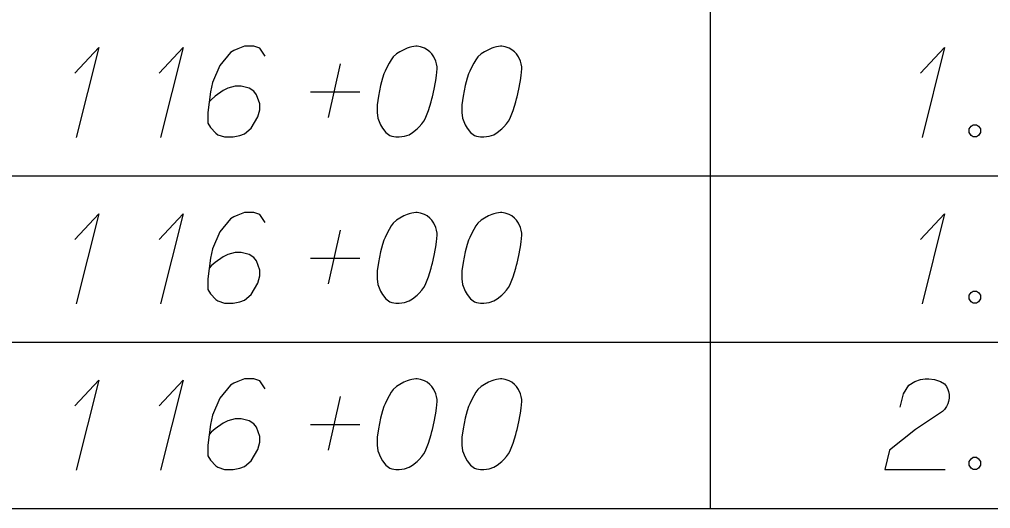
# Model space of a CAD drawing. Extents: x 2074207 to 2076812, y 516372 to 523312.
# Drawn here: x 2076345.6 to 2076397, y 519258.4 to 519284.3 of the extents above; entities that cross this region are included whole.
import ezdxf

# ---------------------------------------------------------------- set-up
doc = ezdxf.new("R2010")
doc.units = 0
for name, color, linetype in [('Prop DirtTable_ Soil Test Results - Outline (Major)', 7, 'Continuous'), ('Prop DirtTable_ Soil Test Results - Outline (Minor)', 7, 'Continuous'), ('Prop DirtTable_ Soil Test Results - Tx (Sample Data)', 7, 'Continuous')]:
    doc.layers.add(name, color=color, linetype=linetype)

msp = doc.modelspace()

# ---------------------------------------------------------------- linework, layer by layer
at = {"layer": 'Prop DirtTable_ Soil Test Results - Outline (Major)'}
msp.add_line((2076260.609, 519258.421), (2076811.903, 519258.421), dxfattribs=at)
at = {"layer": 'Prop DirtTable_ Soil Test Results - Outline (Minor)'}
for p, q in [((2076382.2, 519284.821), (2076382.2, 519276.021)), ((2076260.609, 519276.021), (2076811.903, 519276.021)), ((2076260.609, 519276.021), (2076811.903, 519276.021)), ((2076382.2, 519276.021), (2076382.2, 519267.221)), ((2076260.609, 519267.221), (2076811.903, 519267.221)), ((2076260.609, 519267.221), (2076811.903, 519267.221)), ((2076382.2, 519267.221), (2076382.2, 519258.421)), ((2076260.609, 519258.421), (2076811.903, 519258.421))]:
    msp.add_line(p, q, dxfattribs=at)
at = {"layer": 'Prop DirtTable_ Soil Test Results - Tx (Sample Data)'}
for points in [[(2076348.54, 519281.455), (2076349.81, 519282.815), (2076348.611, 519278.053)], [(2076353.02, 519281.455), (2076354.29, 519282.815), (2076353.091, 519278.053)], [(2076358.629, 519282.362), (2076358.347, 519282.778), (2076358.03, 519282.891), (2076357.536, 519282.891), (2076357.183, 519282.74), (2076356.971, 519282.664), (2076356.795, 519282.551), (2076356.231, 519281.87), (2076355.843, 519280.963), (2076355.737, 519280.472), (2076355.596, 519279.376), (2076355.596, 519278.809), (2076355.737, 519278.582), (2076356.019, 519278.28), (2076356.125, 519278.204), (2076356.478, 519278.091), (2076356.936, 519278.091), (2076357.289, 519278.167), (2076357.536, 519278.242), (2076357.889, 519278.544), (2076358.241, 519279.149), (2076358.347, 519279.527), (2076358.347, 519279.83), (2076358.171, 519280.321), (2076358.03, 519280.51), (2076357.783, 519280.661), (2076357.359, 519280.774), (2076357.042, 519280.774), (2076356.654, 519280.661), (2076356.407, 519280.548), (2076355.984, 519280.245), (2076355.772, 519280.056), (2076355.666, 519279.943)], [(2076366.672, 519282.891), (2076366.602, 519282.891), (2076366.39, 519282.853), (2076366.249, 519282.815), (2076366.143, 519282.778), (2076365.967, 519282.702), (2076365.755, 519282.589), (2076365.579, 519282.475), (2076365.402, 519282.324), (2076365.296, 519282.173), (2076365.191, 519281.984), (2076365.085, 519281.795), (2076364.979, 519281.568), (2076364.908, 519281.417), (2076364.838, 519281.19), (2076364.732, 519280.812), (2076364.626, 519280.245), (2076364.556, 519279.792), (2076364.556, 519279.376), (2076364.591, 519279.074), (2076364.732, 519278.733), (2076364.838, 519278.544), (2076365.014, 519278.318), (2076365.226, 519278.167), (2076365.332, 519278.129), (2076365.543, 519278.091), (2076365.72, 519278.091), (2076366.002, 519278.129), (2076366.249, 519278.204), (2076366.425, 519278.318), (2076366.672, 519278.507), (2076366.778, 519278.62), (2076366.919, 519278.771), (2076367.025, 519278.922), (2076367.095, 519279.036), (2076367.166, 519279.225), (2076367.201, 519279.3), (2076367.272, 519279.489), (2076367.342, 519279.716), (2076367.413, 519279.943), (2076367.448, 519280.094), (2076367.483, 519280.207), (2076367.519, 519280.359), (2076367.589, 519280.699), (2076367.625, 519280.888), (2076367.66, 519281.077), (2076367.695, 519281.341), (2076367.73, 519281.681), (2076367.73, 519281.795), (2076367.695, 519281.946), (2076367.66, 519282.097), (2076367.554, 519282.324), (2076367.448, 519282.475), (2076367.342, 519282.589), (2076367.201, 519282.702), (2076367.06, 519282.778), (2076366.954, 519282.815), (2076366.849, 519282.853), (2076366.672, 519282.891)], [(2076371.152, 519282.891), (2076371.082, 519282.891), (2076370.87, 519282.853), (2076370.729, 519282.815), (2076370.623, 519282.778), (2076370.447, 519282.702), (2076370.235, 519282.589), (2076370.059, 519282.475), (2076369.882, 519282.324), (2076369.776, 519282.173), (2076369.671, 519281.984), (2076369.565, 519281.795), (2076369.459, 519281.568), (2076369.388, 519281.417), (2076369.318, 519281.19), (2076369.212, 519280.812), (2076369.106, 519280.245), (2076369.036, 519279.792), (2076369.036, 519279.376), (2076369.071, 519279.074), (2076369.212, 519278.733), (2076369.318, 519278.544), (2076369.494, 519278.318), (2076369.706, 519278.167), (2076369.812, 519278.129), (2076370.023, 519278.091), (2076370.2, 519278.091), (2076370.482, 519278.129), (2076370.729, 519278.204), (2076370.905, 519278.318), (2076371.152, 519278.507), (2076371.258, 519278.62), (2076371.399, 519278.771), (2076371.505, 519278.922), (2076371.575, 519279.036), (2076371.646, 519279.225), (2076371.681, 519279.3), (2076371.752, 519279.489), (2076371.822, 519279.716), (2076371.893, 519279.943), (2076371.928, 519280.094), (2076371.963, 519280.207), (2076371.999, 519280.359), (2076372.069, 519280.699), (2076372.105, 519280.888), (2076372.14, 519281.077), (2076372.175, 519281.341), (2076372.21, 519281.681), (2076372.21, 519281.795), (2076372.175, 519281.946), (2076372.14, 519282.097), (2076372.034, 519282.324), (2076371.928, 519282.475), (2076371.822, 519282.589), (2076371.681, 519282.702), (2076371.54, 519282.778), (2076371.434, 519282.815), (2076371.329, 519282.853), (2076371.152, 519282.891)], [(2076393.34, 519281.455), (2076394.61, 519282.815), (2076393.411, 519278.053)], [(2076361.98, 519279.111), (2076362.615, 519281.946)], [(2076361.028, 519280.472), (2076363.638, 519280.472)], [(2076396.127, 519278.733), (2076396.304, 519278.733), (2076396.409, 519278.658), (2076396.515, 519278.507), (2076396.515, 519278.318), (2076396.409, 519278.167), (2076396.304, 519278.091), (2076396.127, 519278.091), (2076396.021, 519278.167), (2076395.916, 519278.318), (2076395.916, 519278.507), (2076396.021, 519278.658), (2076396.127, 519278.733)], [(2076348.54, 519272.655), (2076349.81, 519274.015), (2076348.611, 519269.253)], [(2076353.02, 519272.655), (2076354.29, 519274.015), (2076353.091, 519269.253)], [(2076358.629, 519273.562), (2076358.347, 519273.978), (2076358.03, 519274.091), (2076357.536, 519274.091), (2076357.183, 519273.94), (2076356.971, 519273.864), (2076356.795, 519273.751), (2076356.231, 519273.07), (2076355.843, 519272.163), (2076355.737, 519271.672), (2076355.596, 519270.576), (2076355.596, 519270.009), (2076355.737, 519269.782), (2076356.019, 519269.48), (2076356.125, 519269.404), (2076356.478, 519269.291), (2076356.936, 519269.291), (2076357.289, 519269.367), (2076357.536, 519269.442), (2076357.889, 519269.744), (2076358.241, 519270.349), (2076358.347, 519270.727), (2076358.347, 519271.03), (2076358.171, 519271.521), (2076358.03, 519271.71), (2076357.783, 519271.861), (2076357.359, 519271.974), (2076357.042, 519271.974), (2076356.654, 519271.861), (2076356.407, 519271.748), (2076355.984, 519271.445), (2076355.772, 519271.256), (2076355.666, 519271.143)], [(2076366.672, 519274.091), (2076366.602, 519274.091), (2076366.39, 519274.053), (2076366.249, 519274.015), (2076366.143, 519273.978), (2076365.967, 519273.902), (2076365.755, 519273.789), (2076365.579, 519273.675), (2076365.402, 519273.524), (2076365.296, 519273.373), (2076365.191, 519273.184), (2076365.085, 519272.995), (2076364.979, 519272.768), (2076364.908, 519272.617), (2076364.838, 519272.39), (2076364.732, 519272.012), (2076364.626, 519271.445), (2076364.556, 519270.992), (2076364.556, 519270.576), (2076364.591, 519270.274), (2076364.732, 519269.933), (2076364.838, 519269.744), (2076365.014, 519269.518), (2076365.226, 519269.367), (2076365.332, 519269.329), (2076365.543, 519269.291), (2076365.72, 519269.291), (2076366.002, 519269.329), (2076366.249, 519269.404), (2076366.425, 519269.518), (2076366.672, 519269.707), (2076366.778, 519269.82), (2076366.919, 519269.971), (2076367.025, 519270.122), (2076367.095, 519270.236), (2076367.166, 519270.425), (2076367.201, 519270.5), (2076367.272, 519270.689), (2076367.342, 519270.916), (2076367.413, 519271.143), (2076367.448, 519271.294), (2076367.483, 519271.407), (2076367.519, 519271.559), (2076367.589, 519271.899), (2076367.625, 519272.088), (2076367.66, 519272.277), (2076367.695, 519272.541), (2076367.73, 519272.881), (2076367.73, 519272.995), (2076367.695, 519273.146), (2076367.66, 519273.297), (2076367.554, 519273.524), (2076367.448, 519273.675), (2076367.342, 519273.789), (2076367.201, 519273.902), (2076367.06, 519273.978), (2076366.954, 519274.015), (2076366.849, 519274.053), (2076366.672, 519274.091)], [(2076371.152, 519274.091), (2076371.082, 519274.091), (2076370.87, 519274.053), (2076370.729, 519274.015), (2076370.623, 519273.978), (2076370.447, 519273.902), (2076370.235, 519273.789), (2076370.059, 519273.675), (2076369.882, 519273.524), (2076369.776, 519273.373), (2076369.671, 519273.184), (2076369.565, 519272.995), (2076369.459, 519272.768), (2076369.388, 519272.617), (2076369.318, 519272.39), (2076369.212, 519272.012), (2076369.106, 519271.445), (2076369.036, 519270.992), (2076369.036, 519270.576), (2076369.071, 519270.274), (2076369.212, 519269.933), (2076369.318, 519269.744), (2076369.494, 519269.518), (2076369.706, 519269.367), (2076369.812, 519269.329), (2076370.023, 519269.291), (2076370.2, 519269.291), (2076370.482, 519269.329), (2076370.729, 519269.404), (2076370.905, 519269.518), (2076371.152, 519269.707), (2076371.258, 519269.82), (2076371.399, 519269.971), (2076371.505, 519270.122), (2076371.575, 519270.236), (2076371.646, 519270.425), (2076371.681, 519270.5), (2076371.752, 519270.689), (2076371.822, 519270.916), (2076371.893, 519271.143), (2076371.928, 519271.294), (2076371.963, 519271.407), (2076371.999, 519271.559), (2076372.069, 519271.899), (2076372.105, 519272.088), (2076372.14, 519272.277), (2076372.175, 519272.541), (2076372.21, 519272.881), (2076372.21, 519272.995), (2076372.175, 519273.146), (2076372.14, 519273.297), (2076372.034, 519273.524), (2076371.928, 519273.675), (2076371.822, 519273.789), (2076371.681, 519273.902), (2076371.54, 519273.978), (2076371.434, 519274.015), (2076371.329, 519274.053), (2076371.152, 519274.091)], [(2076393.34, 519272.655), (2076394.61, 519274.015), (2076393.411, 519269.253)], [(2076361.98, 519270.311), (2076362.615, 519273.146)], [(2076361.028, 519271.672), (2076363.638, 519271.672)], [(2076396.127, 519269.933), (2076396.304, 519269.933), (2076396.409, 519269.858), (2076396.515, 519269.707), (2076396.515, 519269.518), (2076396.409, 519269.367), (2076396.304, 519269.291), (2076396.127, 519269.291), (2076396.021, 519269.367), (2076395.916, 519269.518), (2076395.916, 519269.707), (2076396.021, 519269.858), (2076396.127, 519269.933)], [(2076348.54, 519263.855), (2076349.81, 519265.215), (2076348.611, 519260.453)], [(2076353.02, 519263.855), (2076354.29, 519265.215), (2076353.091, 519260.453)], [(2076358.629, 519264.762), (2076358.347, 519265.178), (2076358.03, 519265.291), (2076357.536, 519265.291), (2076357.183, 519265.14), (2076356.971, 519265.064), (2076356.795, 519264.951), (2076356.231, 519264.27), (2076355.843, 519263.363), (2076355.737, 519262.872), (2076355.596, 519261.776), (2076355.596, 519261.209), (2076355.737, 519260.982), (2076356.019, 519260.68), (2076356.125, 519260.604), (2076356.478, 519260.491), (2076356.936, 519260.491), (2076357.289, 519260.567), (2076357.536, 519260.642), (2076357.889, 519260.944), (2076358.241, 519261.549), (2076358.347, 519261.927), (2076358.347, 519262.23), (2076358.171, 519262.721), (2076358.03, 519262.91), (2076357.783, 519263.061), (2076357.359, 519263.174), (2076357.042, 519263.174), (2076356.654, 519263.061), (2076356.407, 519262.948), (2076355.984, 519262.645), (2076355.772, 519262.456), (2076355.666, 519262.343)], [(2076366.672, 519265.291), (2076366.602, 519265.291), (2076366.39, 519265.253), (2076366.249, 519265.215), (2076366.143, 519265.178), (2076365.967, 519265.102), (2076365.755, 519264.989), (2076365.579, 519264.875), (2076365.402, 519264.724), (2076365.296, 519264.573), (2076365.191, 519264.384), (2076365.085, 519264.195), (2076364.979, 519263.968), (2076364.908, 519263.817), (2076364.838, 519263.59), (2076364.732, 519263.212), (2076364.626, 519262.645), (2076364.556, 519262.192), (2076364.556, 519261.776), (2076364.591, 519261.474), (2076364.732, 519261.133), (2076364.838, 519260.944), (2076365.014, 519260.718), (2076365.226, 519260.567), (2076365.332, 519260.529), (2076365.543, 519260.491), (2076365.72, 519260.491), (2076366.002, 519260.529), (2076366.249, 519260.604), (2076366.425, 519260.718), (2076366.672, 519260.907), (2076366.778, 519261.02), (2076366.919, 519261.171), (2076367.025, 519261.322), (2076367.095, 519261.436), (2076367.166, 519261.625), (2076367.201, 519261.7), (2076367.272, 519261.889), (2076367.342, 519262.116), (2076367.413, 519262.343), (2076367.448, 519262.494), (2076367.483, 519262.607), (2076367.519, 519262.759), (2076367.589, 519263.099), (2076367.625, 519263.288), (2076367.66, 519263.477), (2076367.695, 519263.741), (2076367.73, 519264.081), (2076367.73, 519264.195), (2076367.695, 519264.346), (2076367.66, 519264.497), (2076367.554, 519264.724), (2076367.448, 519264.875), (2076367.342, 519264.989), (2076367.201, 519265.102), (2076367.06, 519265.178), (2076366.954, 519265.215), (2076366.849, 519265.253), (2076366.672, 519265.291)], [(2076371.152, 519265.291), (2076371.082, 519265.291), (2076370.87, 519265.253), (2076370.729, 519265.215), (2076370.623, 519265.178), (2076370.447, 519265.102), (2076370.235, 519264.989), (2076370.059, 519264.875), (2076369.882, 519264.724), (2076369.776, 519264.573), (2076369.671, 519264.384), (2076369.565, 519264.195), (2076369.459, 519263.968), (2076369.388, 519263.817), (2076369.318, 519263.59), (2076369.212, 519263.212), (2076369.106, 519262.645), (2076369.036, 519262.192), (2076369.036, 519261.776), (2076369.071, 519261.474), (2076369.212, 519261.133), (2076369.318, 519260.944), (2076369.494, 519260.718), (2076369.706, 519260.567), (2076369.812, 519260.529), (2076370.023, 519260.491), (2076370.2, 519260.491), (2076370.482, 519260.529), (2076370.729, 519260.604), (2076370.905, 519260.718), (2076371.152, 519260.907), (2076371.258, 519261.02), (2076371.399, 519261.171), (2076371.505, 519261.322), (2076371.575, 519261.436), (2076371.646, 519261.625), (2076371.681, 519261.7), (2076371.752, 519261.889), (2076371.822, 519262.116), (2076371.893, 519262.343), (2076371.928, 519262.494), (2076371.963, 519262.607), (2076371.999, 519262.759), (2076372.069, 519263.099), (2076372.105, 519263.288), (2076372.14, 519263.477), (2076372.175, 519263.741), (2076372.21, 519264.081), (2076372.21, 519264.195), (2076372.175, 519264.346), (2076372.14, 519264.497), (2076372.034, 519264.724), (2076371.928, 519264.875), (2076371.822, 519264.989), (2076371.681, 519265.102), (2076371.54, 519265.178), (2076371.434, 519265.215), (2076371.329, 519265.253), (2076371.152, 519265.291)], [(2076392.247, 519263.779), (2076392.423, 519264.497), (2076392.706, 519264.951), (2076393.023, 519265.14), (2076393.34, 519265.253), (2076393.587, 519265.291), (2076393.764, 519265.291), (2076394.081, 519265.253), (2076394.293, 519265.178), (2076394.399, 519265.14), (2076394.61, 519265.026), (2076394.716, 519264.875), (2076394.787, 519264.724), (2076394.822, 519264.611), (2076394.857, 519264.459), (2076394.857, 519264.27), (2076394.822, 519264.081), (2076394.787, 519263.968), (2076394.716, 519263.817), (2076394.61, 519263.666), (2076394.505, 519263.552), (2076393.058, 519262.607), (2076391.683, 519261.511), (2076391.436, 519260.491), (2076394.646, 519260.491)], [(2076361.98, 519261.511), (2076362.615, 519264.346)], [(2076361.028, 519262.872), (2076363.638, 519262.872)], [(2076396.127, 519261.133), (2076396.304, 519261.133), (2076396.409, 519261.058), (2076396.515, 519260.907), (2076396.515, 519260.718), (2076396.409, 519260.567), (2076396.304, 519260.491), (2076396.127, 519260.491), (2076396.021, 519260.567), (2076395.916, 519260.718), (2076395.916, 519260.907), (2076396.021, 519261.058), (2076396.127, 519261.133)]]:
    msp.add_lwpolyline(points, dxfattribs=at)

doc.saveas('drawing.dxf')
